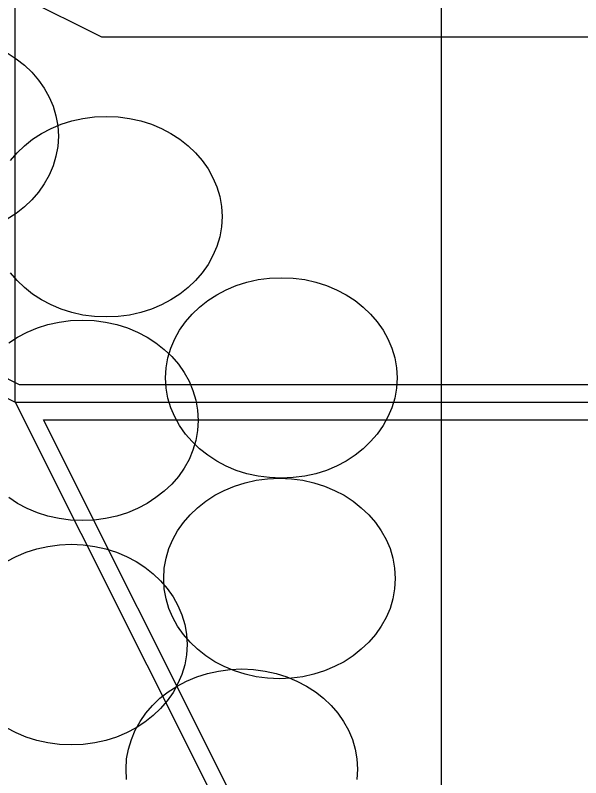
# Model space of a CAD drawing. Extents: x 1578769 to 1579225, y 724002 to 724828.
# Drawn here: x 1578864.543 to 1578865.192, y 724399.205 to 724400.081 of the extents above; entities that cross this region are included whole.
import ezdxf

# ---------------------------------------------------------------- set-up
doc = ezdxf.new("R2010")
doc.units = 0
for name, color, linetype in [('1', 7, 'Continuous'), ('Old_Level_1', 7, 'Continuous'), ('Old_Level_41', 7, 'Continuous'), ('R_Fin Surface', 7, 'Continuous')]:
    doc.layers.add(name, color=color, linetype=linetype)

msp = doc.modelspace()

# ---------------------------------------------------------------- linework, layer by layer
at = {"layer": '1'}
msp.add_line((1578864.54282, 724399.63653), (1578864.54282, 724410.37044), dxfattribs=at)
at = {"layer": 'Old_Level_1'}
for points in [[(1578864.5337, 724400.03805), (1578864.54376, 724400.03127), (1578864.55339, 724400.02382), (1578864.56191, 724400.01574), (1578864.56956, 724400.00676), (1578864.57613, 724399.99736), (1578864.58182, 724399.9873), (1578864.5862, 724399.9768), (1578864.58947, 724399.96565), (1578864.59167, 724399.95426), (1578864.59232, 724399.94245), (1578864.59167, 724399.93064), (1578864.58947, 724399.91928), (1578864.5862, 724399.90811), (1578864.58182, 724399.89761), (1578864.57613, 724399.88755), (1578864.56956, 724399.87814), (1578864.56191, 724399.86918), (1578864.55339, 724399.86107), (1578864.54376, 724399.85365), (1578864.5337, 724399.84686)], [(1578864.5337, 724400.03805), (1578864.54376, 724400.03127), (1578864.55339, 724400.02382), (1578864.56191, 724400.01574), (1578864.56956, 724400.00676), (1578864.57613, 724399.99736), (1578864.58182, 724399.9873), (1578864.5862, 724399.9768), (1578864.58947, 724399.96565), (1578864.59167, 724399.95426), (1578864.59232, 724399.94245), (1578864.59167, 724399.93064), (1578864.58947, 724399.91928), (1578864.5862, 724399.90811), (1578864.58182, 724399.89761), (1578864.57613, 724399.88755), (1578864.56956, 724399.87814), (1578864.56191, 724399.86918), (1578864.55339, 724399.86107), (1578864.54376, 724399.85365), (1578864.5337, 724399.84686)], [(1578864.5372, 724399.91424), (1578864.54485, 724399.92322), (1578864.55339, 724399.9313), (1578864.56279, 724399.93874), (1578864.57307, 724399.9453), (1578864.584, 724399.95121), (1578864.5956, 724399.95603), (1578864.60785, 724399.95997), (1578864.62054, 724399.9628), (1578864.63367, 724399.96455), (1578864.64745, 724399.96499), (1578864.66101, 724399.96455), (1578864.67414, 724399.9628), (1578864.68682, 724399.95997), (1578864.69907, 724399.95603), (1578864.71066, 724399.95121), (1578864.7216, 724399.9453), (1578864.73189, 724399.93874), (1578864.74129, 724399.9313), (1578864.74982, 724399.92322), (1578864.75747, 724399.91424), (1578864.76426, 724399.90484), (1578864.76972, 724399.89455), (1578864.77431, 724399.88405), (1578864.7776, 724399.87311), (1578864.77956, 724399.86153), (1578864.78022, 724399.84993), (1578864.77956, 724399.83811), (1578864.7776, 724399.82652), (1578864.77431, 724399.81559), (1578864.76972, 724399.80509), (1578864.76426, 724399.7948), (1578864.75747, 724399.7854), (1578864.74982, 724399.77665), (1578864.74129, 724399.76834), (1578864.73189, 724399.7609), (1578864.7216, 724399.75433), (1578864.71066, 724399.74843), (1578864.69907, 724399.74361), (1578864.68682, 724399.73968), (1578864.67414, 724399.73684), (1578864.66101, 724399.73507), (1578864.64745, 724399.73465), (1578864.63367, 724399.73507), (1578864.62054, 724399.73684), (1578864.60785, 724399.73968), (1578864.5956, 724399.74361), (1578864.584, 724399.74843), (1578864.57307, 724399.75433), (1578864.56279, 724399.7609), (1578864.55339, 724399.76834), (1578864.54485, 724399.77665), (1578864.5372, 724399.7854)], [(1578864.5372, 724399.91424), (1578864.54485, 724399.92322), (1578864.55339, 724399.9313), (1578864.56279, 724399.93874), (1578864.57307, 724399.9453), (1578864.584, 724399.95121), (1578864.5956, 724399.95603), (1578864.60785, 724399.95997), (1578864.62054, 724399.9628), (1578864.63367, 724399.96455), (1578864.64745, 724399.96499), (1578864.66101, 724399.96455), (1578864.67414, 724399.9628), (1578864.68682, 724399.95997), (1578864.69907, 724399.95603), (1578864.71066, 724399.95121), (1578864.7216, 724399.9453), (1578864.73189, 724399.93874), (1578864.74129, 724399.9313), (1578864.74982, 724399.92322), (1578864.75747, 724399.91424), (1578864.76426, 724399.90484), (1578864.76972, 724399.89455), (1578864.77431, 724399.88405), (1578864.7776, 724399.87311), (1578864.77956, 724399.86153), (1578864.78022, 724399.84993), (1578864.77956, 724399.83811), (1578864.7776, 724399.82652), (1578864.77431, 724399.81559), (1578864.76972, 724399.80509), (1578864.76426, 724399.7948), (1578864.75747, 724399.7854), (1578864.74982, 724399.77665), (1578864.74129, 724399.76834), (1578864.73189, 724399.7609), (1578864.7216, 724399.75433), (1578864.71066, 724399.74843), (1578864.69907, 724399.74361), (1578864.68682, 724399.73968), (1578864.67414, 724399.73684), (1578864.66101, 724399.73507), (1578864.64745, 724399.73465), (1578864.63367, 724399.73507), (1578864.62054, 724399.73684), (1578864.60785, 724399.73968), (1578864.5956, 724399.74361), (1578864.584, 724399.74843), (1578864.57307, 724399.75433), (1578864.56279, 724399.7609), (1578864.55339, 724399.76834), (1578864.54485, 724399.77665), (1578864.5372, 724399.7854)], [(1578864.71547, 724399.66465), (1578864.71614, 724399.67624), (1578864.7181, 724399.68782), (1578864.72139, 724399.69878), (1578864.72597, 724399.70949), (1578864.73145, 724399.71955), (1578864.73822, 724399.72897), (1578864.74589, 724399.73793), (1578864.75442, 724399.74603), (1578864.76381, 724399.75345), (1578864.7741, 724399.76001), (1578864.78503, 724399.76593), (1578864.79663, 724399.77074), (1578864.80889, 724399.77468), (1578864.82156, 724399.77753), (1578864.83469, 724399.77927), (1578864.84826, 724399.7797), (1578864.86182, 724399.77927), (1578864.87517, 724399.77753), (1578864.88785, 724399.77468), (1578864.9001, 724399.77074), (1578864.9117, 724399.76593), (1578864.92263, 724399.76001), (1578864.93292, 724399.75345), (1578864.94231, 724399.74603), (1578864.95085, 724399.73793), (1578864.95851, 724399.72897), (1578864.96528, 724399.71955), (1578864.97076, 724399.70949), (1578864.97535, 724399.69878), (1578864.97864, 724399.68782), (1578864.9806, 724399.67624), (1578864.98126, 724399.66465), (1578864.9806, 724399.65284), (1578864.97864, 724399.64124), (1578864.97535, 724399.6303), (1578864.97076, 724399.6198), (1578864.96528, 724399.60974), (1578864.95851, 724399.60011), (1578864.95085, 724399.59136), (1578864.94231, 724399.58305), (1578864.93292, 724399.57561), (1578864.92263, 724399.56905), (1578864.9117, 724399.56314), (1578864.9001, 724399.55834), (1578864.88785, 724399.5544), (1578864.87517, 724399.55178), (1578864.86182, 724399.55001), (1578864.84826, 724399.54936), (1578864.83469, 724399.55001), (1578864.82156, 724399.55178), (1578864.80889, 724399.5544), (1578864.79663, 724399.55834), (1578864.78503, 724399.56314), (1578864.7741, 724399.56905), (1578864.76381, 724399.57561), (1578864.75442, 724399.58305), (1578864.74589, 724399.59136), (1578864.73822, 724399.60011), (1578864.73145, 724399.60974), (1578864.72597, 724399.6198), (1578864.72139, 724399.6303), (1578864.7181, 724399.64124), (1578864.71614, 724399.65284), (1578864.71547, 724399.66465), (1578864.71547, 724399.66465)], [(1578864.71547, 724399.66465), (1578864.71614, 724399.67624), (1578864.7181, 724399.68782), (1578864.72139, 724399.69878), (1578864.72597, 724399.70949), (1578864.73145, 724399.71955), (1578864.73822, 724399.72897), (1578864.74589, 724399.73793), (1578864.75442, 724399.74603), (1578864.76381, 724399.75345), (1578864.7741, 724399.76001), (1578864.78503, 724399.76593), (1578864.79663, 724399.77074), (1578864.80889, 724399.77468), (1578864.82156, 724399.77753), (1578864.83469, 724399.77927), (1578864.84826, 724399.7797), (1578864.86182, 724399.77927), (1578864.87517, 724399.77753), (1578864.88785, 724399.77468), (1578864.9001, 724399.77074), (1578864.9117, 724399.76593), (1578864.92263, 724399.76001), (1578864.93292, 724399.75345), (1578864.94231, 724399.74603), (1578864.95085, 724399.73793), (1578864.95851, 724399.72897), (1578864.96528, 724399.71955), (1578864.97076, 724399.70949), (1578864.97535, 724399.69878), (1578864.97864, 724399.68782), (1578864.9806, 724399.67624), (1578864.98126, 724399.66465), (1578864.9806, 724399.65284), (1578864.97864, 724399.64124), (1578864.97535, 724399.6303), (1578864.97076, 724399.6198), (1578864.96528, 724399.60974), (1578864.95851, 724399.60011), (1578864.95085, 724399.59136), (1578864.94231, 724399.58305), (1578864.93292, 724399.57561), (1578864.92263, 724399.56905), (1578864.9117, 724399.56314), (1578864.9001, 724399.55834), (1578864.88785, 724399.5544), (1578864.87517, 724399.55178), (1578864.86182, 724399.55001), (1578864.84826, 724399.54936), (1578864.83469, 724399.55001), (1578864.82156, 724399.55178), (1578864.80889, 724399.5544), (1578864.79663, 724399.55834), (1578864.78503, 724399.56314), (1578864.7741, 724399.56905), (1578864.76381, 724399.57561), (1578864.75442, 724399.58305), (1578864.74589, 724399.59136), (1578864.73822, 724399.60011), (1578864.73145, 724399.60974), (1578864.72597, 724399.6198), (1578864.72139, 724399.6303), (1578864.7181, 724399.64124), (1578864.71614, 724399.65284), (1578864.71547, 724399.66465), (1578864.71547, 724399.66465)], [(1578864.53544, 724399.70482), (1578864.54551, 724399.71139), (1578864.55644, 724399.71707), (1578864.56825, 724399.7221), (1578864.58028, 724399.72582), (1578864.59319, 724399.72866), (1578864.60631, 724399.73043), (1578864.61989, 724399.73107), (1578864.63345, 724399.73043), (1578864.64657, 724399.72866), (1578864.65947, 724399.72582), (1578864.67151, 724399.7221), (1578864.68332, 724399.71707), (1578864.69425, 724399.71139), (1578864.70432, 724399.70482), (1578864.71394, 724399.69739), (1578864.72247, 724399.68907), (1578864.73014, 724399.68032), (1578864.7367, 724399.6707), (1578864.74239, 724399.66064), (1578864.74675, 724399.65014), (1578864.75003, 724399.63898), (1578864.752, 724399.6276), (1578864.75289, 724399.61578), (1578864.752, 724399.60397), (1578864.75003, 724399.59261), (1578864.74675, 724399.58166), (1578864.74239, 724399.57095), (1578864.7367, 724399.56089), (1578864.73014, 724399.55147), (1578864.72247, 724399.54251), (1578864.71394, 724399.53441), (1578864.70432, 724399.52699), (1578864.69425, 724399.52043), (1578864.68332, 724399.51451), (1578864.67151, 724399.5097), (1578864.65947, 724399.50576), (1578864.64657, 724399.50291), (1578864.63345, 724399.50117), (1578864.61989, 724399.50074), (1578864.60631, 724399.50117), (1578864.59319, 724399.50291), (1578864.58028, 724399.50576), (1578864.56825, 724399.5097), (1578864.55644, 724399.51451), (1578864.54551, 724399.52043), (1578864.53544, 724399.52699)], [(1578864.53544, 724399.70482), (1578864.54551, 724399.71139), (1578864.55644, 724399.71707), (1578864.56825, 724399.7221), (1578864.58028, 724399.72582), (1578864.59319, 724399.72866), (1578864.60631, 724399.73043), (1578864.61989, 724399.73107), (1578864.63345, 724399.73043), (1578864.64657, 724399.72866), (1578864.65947, 724399.72582), (1578864.67151, 724399.7221), (1578864.68332, 724399.71707), (1578864.69425, 724399.71139), (1578864.70432, 724399.70482), (1578864.71394, 724399.69739), (1578864.72247, 724399.68907), (1578864.73014, 724399.68032), (1578864.7367, 724399.6707), (1578864.74239, 724399.66064), (1578864.74675, 724399.65014), (1578864.75003, 724399.63898), (1578864.752, 724399.6276), (1578864.75289, 724399.61578), (1578864.752, 724399.60397), (1578864.75003, 724399.59261), (1578864.74675, 724399.58166), (1578864.74239, 724399.57095), (1578864.7367, 724399.56089), (1578864.73014, 724399.55147), (1578864.72247, 724399.54251), (1578864.71394, 724399.53441), (1578864.70432, 724399.52699), (1578864.69425, 724399.52043), (1578864.68332, 724399.51451), (1578864.67151, 724399.5097), (1578864.65947, 724399.50576), (1578864.64657, 724399.50291), (1578864.63345, 724399.50117), (1578864.61989, 724399.50074), (1578864.60631, 724399.50117), (1578864.59319, 724399.50291), (1578864.58028, 724399.50576), (1578864.56825, 724399.5097), (1578864.55644, 724399.51451), (1578864.54551, 724399.52043), (1578864.53544, 724399.52699)], [(1578864.71328, 724399.43408), (1578864.71394, 724399.4459), (1578864.71591, 724399.45728), (1578864.71919, 724399.46843), (1578864.72378, 724399.47893), (1578864.72926, 724399.48899), (1578864.73604, 724399.4984), (1578864.7437, 724399.50736), (1578864.75222, 724399.51546), (1578864.76164, 724399.5229), (1578864.77191, 724399.52968), (1578864.78285, 724399.53536), (1578864.79445, 724399.54018), (1578864.8067, 724399.54411), (1578864.81939, 724399.54696), (1578864.83251, 724399.5487), (1578864.84607, 724399.54936), (1578864.85985, 724399.5487), (1578864.87297, 724399.54696), (1578864.88567, 724399.54411), (1578864.89791, 724399.54018), (1578864.9095, 724399.53536), (1578864.92045, 724399.52968), (1578864.93072, 724399.5229), (1578864.94014, 724399.51546), (1578864.94867, 724399.50736), (1578864.95632, 724399.4984), (1578864.9631, 724399.48899), (1578864.96856, 724399.47893), (1578864.97316, 724399.46843), (1578864.97644, 724399.45728), (1578864.97841, 724399.4459), (1578864.97906, 724399.43408), (1578864.97841, 724399.42227), (1578864.97644, 724399.41089), (1578864.97316, 724399.39974), (1578864.96856, 724399.38924), (1578864.9631, 724399.37918), (1578864.95632, 724399.36977), (1578864.94867, 724399.3608), (1578864.94014, 724399.35271), (1578864.93072, 724399.34526), (1578864.92045, 724399.33849), (1578864.9095, 724399.3328), (1578864.89791, 724399.32799), (1578864.88567, 724399.32405), (1578864.87297, 724399.32121), (1578864.85985, 724399.31947), (1578864.84607, 724399.3188), (1578864.83251, 724399.31947), (1578864.81939, 724399.32121), (1578864.8067, 724399.32405), (1578864.79445, 724399.32799), (1578864.78285, 724399.3328), (1578864.77191, 724399.33849), (1578864.76164, 724399.34526), (1578864.75222, 724399.35271), (1578864.7437, 724399.3608), (1578864.73604, 724399.36977), (1578864.72926, 724399.37918), (1578864.72378, 724399.38924), (1578864.71919, 724399.39974), (1578864.71591, 724399.41089), (1578864.71394, 724399.42227), (1578864.71328, 724399.43408), (1578864.71328, 724399.43408)], [(1578864.71328, 724399.43408), (1578864.71394, 724399.4459), (1578864.71591, 724399.45728), (1578864.71919, 724399.46843), (1578864.72378, 724399.47893), (1578864.72926, 724399.48899), (1578864.73604, 724399.4984), (1578864.7437, 724399.50736), (1578864.75222, 724399.51546), (1578864.76164, 724399.5229), (1578864.77191, 724399.52968), (1578864.78285, 724399.53536), (1578864.79445, 724399.54018), (1578864.8067, 724399.54411), (1578864.81939, 724399.54696), (1578864.83251, 724399.5487), (1578864.84607, 724399.54936), (1578864.85985, 724399.5487), (1578864.87297, 724399.54696), (1578864.88567, 724399.54411), (1578864.89791, 724399.54018), (1578864.9095, 724399.53536), (1578864.92045, 724399.52968), (1578864.93072, 724399.5229), (1578864.94014, 724399.51546), (1578864.94867, 724399.50736), (1578864.95632, 724399.4984), (1578864.9631, 724399.48899), (1578864.96856, 724399.47893), (1578864.97316, 724399.46843), (1578864.97644, 724399.45728), (1578864.97841, 724399.4459), (1578864.97906, 724399.43408), (1578864.97841, 724399.42227), (1578864.97644, 724399.41089), (1578864.97316, 724399.39974), (1578864.96856, 724399.38924), (1578864.9631, 724399.37918), (1578864.95632, 724399.36977), (1578864.94867, 724399.3608), (1578864.94014, 724399.35271), (1578864.93072, 724399.34526), (1578864.92045, 724399.33849), (1578864.9095, 724399.3328), (1578864.89791, 724399.32799), (1578864.88567, 724399.32405), (1578864.87297, 724399.32121), (1578864.85985, 724399.31947), (1578864.84607, 724399.3188), (1578864.83251, 724399.31947), (1578864.81939, 724399.32121), (1578864.8067, 724399.32405), (1578864.79445, 724399.32799), (1578864.78285, 724399.3328), (1578864.77191, 724399.33849), (1578864.76164, 724399.34526), (1578864.75222, 724399.35271), (1578864.7437, 724399.3608), (1578864.73604, 724399.36977), (1578864.72926, 724399.37918), (1578864.72378, 724399.38924), (1578864.71919, 724399.39974), (1578864.71591, 724399.41089), (1578864.71394, 724399.42227), (1578864.71328, 724399.43408), (1578864.71328, 724399.43408)], [(1578864.53294, 724399.45373), (1578864.54389, 724399.45941), (1578864.55547, 724399.46423), (1578864.56772, 724399.46817), (1578864.58041, 724399.47101), (1578864.59353, 724399.47276), (1578864.6071, 724399.47342), (1578864.62067, 724399.47276), (1578864.634, 724399.47101), (1578864.6467, 724399.46817), (1578864.65894, 724399.46423), (1578864.67054, 724399.45941), (1578864.68147, 724399.45373), (1578864.69175, 724399.44694), (1578864.70116, 724399.43951), (1578864.7097, 724399.43142), (1578864.71735, 724399.42244), (1578864.72414, 724399.41305), (1578864.7296, 724399.40298), (1578864.7342, 724399.39226), (1578864.73748, 724399.38132), (1578864.73945, 724399.36994), (1578864.7401, 724399.35813), (1578864.73945, 724399.34632), (1578864.73748, 724399.33494), (1578864.7342, 724399.3238), (1578864.7296, 724399.3133), (1578864.72414, 724399.30323), (1578864.71735, 724399.29361), (1578864.7097, 724399.28485), (1578864.70116, 724399.27655), (1578864.69175, 724399.2691), (1578864.68147, 724399.26254), (1578864.67054, 724399.25686), (1578864.65894, 724399.25182), (1578864.6467, 724399.2481), (1578864.634, 724399.24526), (1578864.62067, 724399.24351), (1578864.6071, 724399.24285), (1578864.59353, 724399.24351), (1578864.58041, 724399.24526), (1578864.56772, 724399.2481), (1578864.55547, 724399.25182), (1578864.54389, 724399.25686), (1578864.53294, 724399.26254)], [(1578864.53294, 724399.45373), (1578864.54389, 724399.45941), (1578864.55547, 724399.46423), (1578864.56772, 724399.46817), (1578864.58041, 724399.47101), (1578864.59353, 724399.47276), (1578864.6071, 724399.47342), (1578864.62067, 724399.47276), (1578864.634, 724399.47101), (1578864.6467, 724399.46817), (1578864.65894, 724399.46423), (1578864.67054, 724399.45941), (1578864.68147, 724399.45373), (1578864.69175, 724399.44694), (1578864.70116, 724399.43951), (1578864.7097, 724399.43142), (1578864.71735, 724399.42244), (1578864.72414, 724399.41305), (1578864.7296, 724399.40298), (1578864.7342, 724399.39226), (1578864.73748, 724399.38132), (1578864.73945, 724399.36994), (1578864.7401, 724399.35813), (1578864.73945, 724399.34632), (1578864.73748, 724399.33494), (1578864.7342, 724399.3238), (1578864.7296, 724399.3133), (1578864.72414, 724399.30323), (1578864.71735, 724399.29361), (1578864.7097, 724399.28485), (1578864.70116, 724399.27655), (1578864.69175, 724399.2691), (1578864.68147, 724399.26254), (1578864.67054, 724399.25686), (1578864.65894, 724399.25182), (1578864.6467, 724399.2481), (1578864.634, 724399.24526), (1578864.62067, 724399.24351), (1578864.6071, 724399.24285), (1578864.59353, 724399.24351), (1578864.58041, 724399.24526), (1578864.56772, 724399.2481), (1578864.55547, 724399.25182), (1578864.54389, 724399.25686), (1578864.53294, 724399.26254)], [(1578864.66997, 724399.2149), (1578864.67063, 724399.22671), (1578864.67282, 724399.23809), (1578864.6761, 724399.24924), (1578864.68047, 724399.25974), (1578864.68617, 724399.2698), (1578864.69273, 724399.27943), (1578864.70039, 724399.28818), (1578864.70891, 724399.29649), (1578864.71832, 724399.30393), (1578864.7286, 724399.31049), (1578864.73953, 724399.31618), (1578864.75114, 724399.32121), (1578864.76339, 724399.32493), (1578864.77607, 724399.32777), (1578864.78941, 724399.32951), (1578864.80298, 724399.33018), (1578864.81653, 724399.32951), (1578864.82966, 724399.32777), (1578864.84256, 724399.32493), (1578864.8546, 724399.32121), (1578864.86619, 724399.31618), (1578864.87735, 724399.31049), (1578864.88741, 724399.30393), (1578864.89682, 724399.29649), (1578864.90556, 724399.28818), (1578864.91323, 724399.27943), (1578864.91979, 724399.2698), (1578864.92547, 724399.25974), (1578864.92985, 724399.24924), (1578864.93313, 724399.23809), (1578864.9351, 724399.22671), (1578864.93575, 724399.2149), (1578864.9351, 724399.20308)], [(1578864.66997, 724399.2149), (1578864.67063, 724399.22671), (1578864.67282, 724399.23809), (1578864.6761, 724399.24924), (1578864.68047, 724399.25974), (1578864.68617, 724399.2698), (1578864.69273, 724399.27943), (1578864.70039, 724399.28818), (1578864.70891, 724399.29649), (1578864.71832, 724399.30393), (1578864.7286, 724399.31049), (1578864.73953, 724399.31618), (1578864.75114, 724399.32121), (1578864.76339, 724399.32493), (1578864.77607, 724399.32777), (1578864.78941, 724399.32951), (1578864.80298, 724399.33018), (1578864.81653, 724399.32951), (1578864.82966, 724399.32777), (1578864.84256, 724399.32493), (1578864.8546, 724399.32121), (1578864.86619, 724399.31618), (1578864.87735, 724399.31049), (1578864.88741, 724399.30393), (1578864.89682, 724399.29649), (1578864.90556, 724399.28818), (1578864.91323, 724399.27943), (1578864.91979, 724399.2698), (1578864.92547, 724399.25974), (1578864.92985, 724399.24924), (1578864.93313, 724399.23809), (1578864.9351, 724399.22671), (1578864.93575, 724399.2149), (1578864.9351, 724399.20308)], [(1578864.67063, 724399.20308), (1578864.66997, 724399.2149), (1578864.66997, 724399.2149)], [(1578864.67063, 724399.20308), (1578864.66997, 724399.2149), (1578864.66997, 724399.2149)]]:
    msp.add_lwpolyline(points, dxfattribs=at)
at = {"layer": 'Old_Level_41'}
msp.add_line((1578865.03238, 724387.14563), (1578865.03238, 724417.14562), dxfattribs=at)
at = {"layer": 'R_Fin Surface'}
for p, q in [((1578858.5916, 724403.08172), (1578864.64197, 724400.05653)), ((1578864.54754, 724399.65653), (1578858.49717, 724402.68172)), ((1578858.49245, 724402.66172), (1578864.54282, 724399.63653)), ((1578858.49245, 724402.66172), (1578864.54282, 724399.63653)), ((1578864.64197, 724400.05653), (1578876.18127, 724400.05653)), ((1578876.5256, 724399.65653), (1578864.54754, 724399.65653)), ((1578864.54282, 724399.63653), (1578876.54282, 724399.63653)), ((1578864.54282, 724399.63653), (1578866.54115, 724395.64563)), ((1578864.54282, 724399.63653), (1578866.54115, 724395.64563)), ((1578864.54282, 724399.63653), (1578876.54282, 724399.63653)), ((1578865.07592, 724398.61653), (1578864.5752, 724399.61653)), ((1578864.5752, 724399.61653), (1578876.81411, 724399.61653))]:
    msp.add_line(p, q, dxfattribs=at)

doc.saveas('drawing.dxf')
